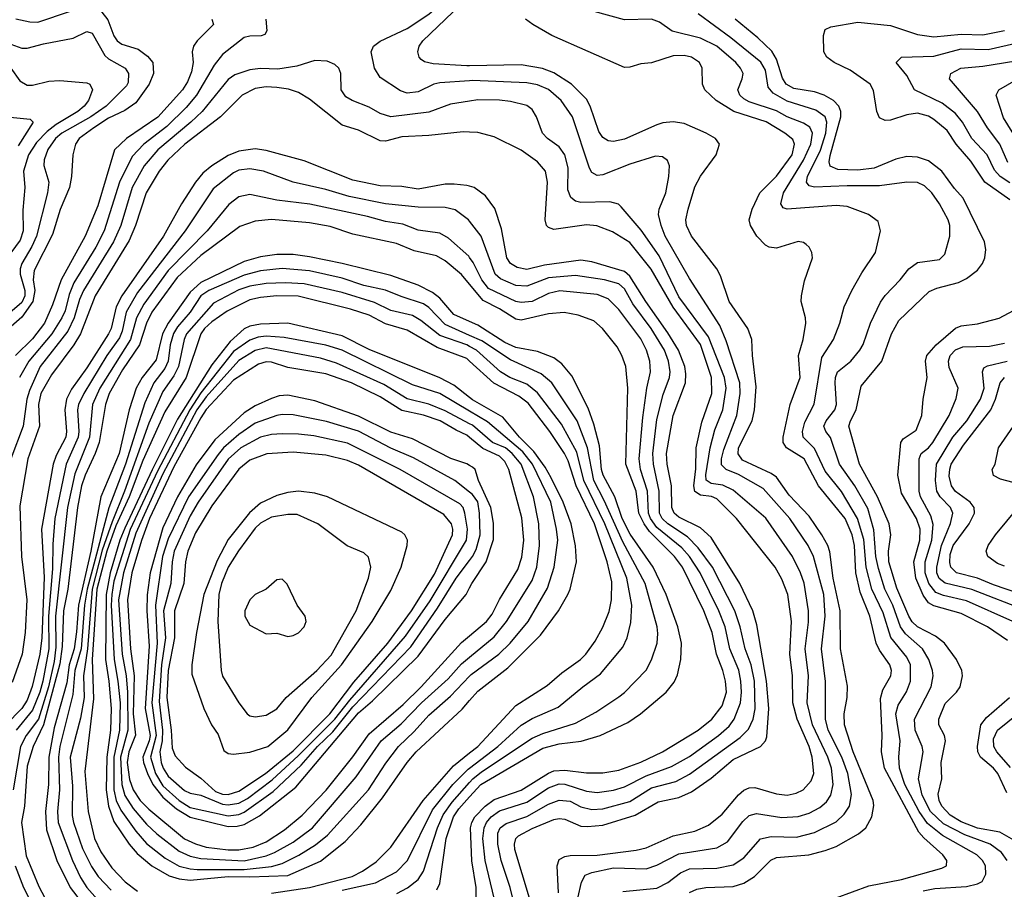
# Model space of a CAD drawing. Header units: inches. Extents: x 884549 to 1028252, y 526810 to 653624.
# Tile 865 of 1056: x 988343 to 991969, y 626363 to 629568. Entities that reach past the tile are written whole.
import ezdxf

# ---------------------------------------------------------------- set-up
doc = ezdxf.new("R2010")
doc.units = ezdxf.units.IN
doc.header["$MEASUREMENT"] = 0
doc.layers.add('A9682', color=7, linetype='Continuous')
doc.layers.add('A9692', color=7, linetype='Continuous')

msp = doc.modelspace()

# ---------------------------------------------------------------- linework, layer by layer
at = {"layer": 'A9682', "color": 5}
for points, elevation in [([(990000, 629342.8), (989890, 629335.7), (989868.2, 629330), (989810, 629302.6), (989770, 629297.3), (989745.6, 629305.6), (989670, 629355.3), (989649.5, 629389.5), (989637.7, 629450), (989645.5, 629470), (989670.8, 629489.2), (989770, 629535.3), (989850, 629589), (989919.5, 629650), (989948.8, 629690), (989952.2, 629710), (989947.6, 629730), (989889.6, 629809.6), (989854.5, 629890), (989846, 629970), (989836.4, 630000)], 3040), ([(990000, 629398), (989990, 629397.8), (989866, 629406), (989833.1, 629413.1), (989821.7, 629421.7), (989814, 629430), (989809.1, 629450), (989814.5, 629470), (989827.2, 629490), (989993.1, 629650), (990000, 629659.1)], 3020), ([(988610, 629642.6), (988667.8, 629567.8), (988689.3, 629509.3), (988702, 629490), (988718.5, 629478.5), (988779, 629459), (988813.3, 629433.2), (988832.7, 629410), (988835.6, 629370), (988819.6, 629330), (988770, 629261.6), (988730, 629233.1), (988670, 629204.7), (988615.2, 629170), (988562, 629130), (988547.9, 629110), (988538.5, 629070), (988533.7, 628990), (988526.3, 628950), (988491.8, 628868.2), (988463.8, 628776.2), (988396.2, 628643.8), (988392.8, 628610), (988398.8, 628570), (988391, 628530), (988350, 628472.1), (988270, 628402)], 2980), ([(988328.5, 629571.5), (988380, 629560), (988410, 629559), (988530, 629600.1)], 2980), ([(989050.2, 629570), (989056.5, 629550), (988995.8, 629490), (988983.3, 629470), (988978.5, 629450), (988981.1, 629410), (988975.7, 629375.7), (988960.8, 629339.2), (988942.3, 629310), (988851.5, 629208.5), (988735.9, 629130), (988691.5, 629088.5), (988630, 628881.6), (988583.9, 628770), (988495.1, 628610), (988463.2, 628516.8), (988434.1, 628450), (988390, 628391.6), (988327.4, 628330)], 3020), ([(989249.4, 629570), (989252.8, 629527.2), (989245.8, 629514.2), (989231.7, 629508.3), (989190, 629507.1), (989170, 629502), (989090, 629439.3), (989059, 629401), (988993.3, 629290), (988955.6, 629244.4), (988885, 629175), (988799.7, 629110), (988756.5, 629063.5), (988710.8, 628970), (988653.7, 628790), (988622.6, 628730), (988541.5, 628598.5), (988524.4, 628555.6), (988510, 628495.2), (988497.9, 628470), (988461, 628410), (988376, 628310), (988342.5, 628250)], 3040), ([(988310, 629477.5), (988350, 629462.8), (988370, 629463), (988430, 629479.4), (988540, 629500), (988590, 629524.2), (988610, 629518.4), (988656.6, 629436.6), (988670, 629424), (988731.7, 629390), (988743.9, 629370), (988742.8, 629337.2), (988735.7, 629324.3), (988661.2, 629250), (988604.2, 629210), (988497.9, 629150), (988474.6, 629130), (988446.4, 629090), (988432.2, 629052.2), (988431.3, 629031.3), (988449.5, 628970), (988444.9, 628930), (988404, 628770), (988387.5, 628732.5), (988350.1, 628670.1), (988344.7, 628650), (988343.8, 628630), (988361.3, 628570), (988361.6, 628550), (988350, 628526), (988270, 628456.9)], 2960), ([(990000, 629267.8), (989930, 629257.1), (989850, 629226.9), (989710, 629210.4), (989670, 629222), (989630, 629245.4), (989567.1, 629270), (989543.8, 629283.8), (989527.2, 629310), (989525.8, 629370), (989518.4, 629390), (989502.8, 629402.8), (989475.2, 629415.2), (989430, 629417.3), (989362.9, 629397), (989294, 629386), (989230, 629388.9), (989190, 629383.3), (989134.9, 629365.1), (989110, 629347.2), (989015.2, 629230), (988973.5, 629190), (988851.3, 629088.7), (988800.7, 629030), (988756.4, 628950), (988714.9, 628810), (988688.2, 628750), (988578, 628570), (988563.2, 628536.8), (988543.1, 628470), (988519.4, 628420.6), (988418.6, 628290), (988378.2, 628201.8), (988369.2, 628169.2), (988355, 628070), (988310.4, 627950)], 3060), ([(988310, 629390.1), (988343.1, 629343.1), (988370, 629327.3), (988390, 629327.3), (988450, 629342.1), (988490, 629344.5), (988590, 629335), (988601.6, 629330), (988611.3, 629310), (988595.6, 629270), (988579.7, 629250), (988556.7, 629230), (988477.6, 629182.4), (988443.4, 629156.6), (988404.9, 629115.1), (988375.4, 629070), (988356.8, 629010), (988361.1, 628950), (988354.4, 628865.6), (988355.9, 628790), (988344, 628756), (988310.6, 628709.4)], 2940), ([(990000, 629154.1), (989975.5, 629155.5), (989850, 629141.5), (989750, 629135.9), (989690, 629120.9), (989670, 629121.2), (989590, 629160.9), (989530, 629179.6), (989410, 629275.2), (989370, 629299.3), (989332.5, 629312.5), (989290, 629318.7), (989250, 629320.5), (989210, 629314.4), (989162.5, 629290), (989082.4, 629210), (988950.5, 629110), (988888.1, 629050), (988856, 629010), (988808.1, 628930), (988769.8, 628810), (988745.3, 628754.7), (988620.1, 628550), (988566.1, 628410), (988541.8, 628370), (988460.4, 628259.7), (988421.1, 628190), (988412, 628150), (988416, 628070), (988372.6, 627950), (988343.6, 627776.4), (988349.9, 627589.9), (988369.3, 627430), (988363.1, 627310), (988352.2, 627230), (988314.5, 627125.5)], 3080), ([(988270, 629212.4), (988381.5, 629201.5), (988391.8, 629190), (988337.3, 629102.7)], 2920), ([(990000, 628954.6), (989990, 628957.5), (989942.4, 628962.4), (989910, 628961.6), (989810, 628943.5), (989750, 628953.2), (989670, 628955.7), (989570, 628976.8), (989390, 629048.4), (989250, 629086.7), (989210, 629091.9), (989150, 629083.3), (989110, 629067.1), (989050.5, 629029.5), (989017.8, 629002.2), (988990.1, 628970), (988938.2, 628890), (988871.9, 628770), (988718.6, 628550), (988698.4, 628510), (988679.9, 628430), (988670.3, 628410), (988590, 628284.7), (988533.7, 628206.3), (988515.5, 628170), (988508.7, 628130), (988515.3, 628050), (988512.2, 628030), (988477.5, 627962.5), (988466.4, 627930), (988422.7, 627690), (988432.3, 627512.3), (988423.8, 627290), (988416.9, 627230), (988388.8, 627111.2), (988370, 627059.7), (988350.3, 627029.7), (988291.4, 626970)], 3120), ([(990000, 628825.1), (989996.3, 628830), (989946.9, 628866.9), (989910, 628876.6), (989810, 628877.1), (989690, 628889), (989556.4, 628916.4), (989470, 628942.1), (989350, 628969.1), (989241.1, 629010), (989190, 629019.1), (989150, 629013), (989130, 629003.2), (989055.7, 628944.3), (988951.6, 628790), (988776.9, 628563.1), (988735, 628490), (988720.2, 628419.8), (988710, 628395.4), (988663.7, 628330), (988579, 628190), (988559.6, 628150), (988555.7, 628130), (988560.8, 628050), (988558.1, 628030), (988513.5, 627930), (988472.6, 627730), (988465, 627635), (988463.8, 627543.8), (988449.2, 627370), (988449.5, 627250), (988428.1, 627130), (988417, 627090), (988390, 627023.9), (988330.2, 626949.8)], 3140), ([(990000, 628691.8), (989996.5, 628696.5), (989922.4, 628762.4), (989890, 628781.9), (989810, 628792.9), (989754.3, 628814.3), (989690, 628824.8), (989623.3, 628843.3), (989411.7, 628888.3), (989290, 628902.6), (989190, 628923.6), (989150, 628915), (989113.3, 628886.7), (989032.8, 628790), (988890, 628643.3), (988800, 628520), (988773.5, 628470), (988750.7, 628389.3), (988637.5, 628210), (988610.3, 628150), (988599.7, 628030), (988546.1, 627893.9), (988518.2, 627770), (988474.8, 627370), (988475.3, 627255.3), (988470, 627202.4), (988449.1, 627110), (988411.9, 626990), (988366.5, 626930), (988346.1, 626890), (988318.7, 626730)], 3160), ([(990000, 628593.2), (989970, 628629.5), (989910, 628679.1), (989878.2, 628698.2), (989796, 628716), (989730, 628743.6), (989570, 628777.8), (989486, 628806), (989410, 628819), (989270, 628831.3), (989210, 628825.4), (989153.9, 628806.1), (989010, 628699.1), (988922.2, 628617.8), (988829.6, 628490.4), (988809.4, 628450), (988784.2, 628370), (988721.9, 628278.1), (988671.6, 628190), (988658.7, 628150), (988635.1, 628010), (988621.2, 627970), (988583.4, 627890), (988570.6, 627850), (988556.1, 627770), (988520.4, 627470), (988504.6, 627390), (988498.6, 627258.6), (988490, 627194.6), (988430.1, 626969.9), (988392.6, 626890), (988370, 626816.8), (988359.9, 626670), (988349, 626610), (988367, 626487), (988413, 626373), (988447.9, 626307.9)], 3180), ([(990000, 628455.7), (989941.7, 628481.7), (989890, 628541.5), (989862.9, 628562.9), (989810, 628589.3), (989710, 628625.6), (989530.2, 628670.2), (989410, 628694.8), (989350, 628702.5), (989290, 628703.1), (989230, 628694.7), (989170, 628676.7), (989010, 628600.1), (988970, 628564.5), (988889.2, 628450), (988869, 628410), (988845.6, 628314.4), (988794.3, 628250), (988771.7, 628210), (988746.3, 628130), (988709, 627970), (988641.7, 627810), (988604.8, 627610), (988559.3, 627410), (988552.4, 627312.4), (988542.9, 627250), (988525.3, 627190), (988516.4, 627123.6), (988470, 626958), (988450.4, 626850), (988448.6, 626750), (988437.1, 626650), (988442, 626582), (988479.9, 626470), (988528.4, 626370), (988581.5, 626301.5)], 3220), ([(990000, 628404.5), (989910, 628445.2), (989850, 628507.9), (989830, 628521), (989747.7, 628547.7), (989690, 628571.8), (989610, 628588.9), (989530, 628616), (989410, 628642.9), (989310, 628651), (989230, 628642.4), (989170, 628626.3), (989038.8, 628570), (989009.8, 628550), (988970.3, 628490), (988924.2, 628435.8), (988908.8, 628411.2), (988896.3, 628370), (988889.4, 628310), (988876.8, 628283.2), (988836.2, 628230), (988803.7, 628156.3), (988732.6, 627930), (988670.6, 627769.4), (988591.1, 627470), (988581.1, 627410), (988568.7, 627250), (988545.6, 627170), (988538.6, 627081.4), (988490, 626889.8), (988485.2, 626850), (988489.8, 626730), (988481.4, 626650), (988484.3, 626610), (988536.9, 626470), (988566.4, 626406.4), (988589.7, 626369.7), (988650, 626302.8)], 3240), ([(990000, 628363.9), (989990, 628369.3), (989890, 628404.8), (989819.9, 628459.9), (989790, 628477.4), (989710, 628496.9), (989650, 628526.2), (989530, 628562.4), (989390, 628595.2), (989321.1, 628598.9), (989250, 628595.6), (989190, 628586.5), (989150, 628572.8), (989057.1, 628522.9), (988957.5, 628410), (988949, 628390), (988927.3, 628290), (988910, 628255.2), (988870, 628197.5), (988818.3, 628081.7), (988728.5, 627830), (988682.8, 627717.2), (988646.9, 627613.1), (988609.4, 627470), (988592.5, 627250), (988578.2, 627150), (988579.9, 627070), (988566.5, 626993.5), (988528.6, 626850), (988537.1, 626742.9), (988535.7, 626635.7), (988541.3, 626610), (988574.1, 626514.1), (988606.8, 626446.8), (988631.7, 626410), (988679.9, 626359.9)], 3260), ([(990000, 628309.9), (989990, 628319.1), (989880.4, 628360.4), (989770, 628423.5), (989690, 628447.6), (989630, 628479.1), (989561.1, 628501.1), (989368.9, 628548.9), (989289.4, 628550.6), (989230, 628544.7), (989190, 628535.4), (989106.5, 628493.5), (989050, 628454.9), (989022.8, 628430), (989010.3, 628410), (988955.6, 628250), (988876.7, 628123.3), (988796.7, 627943.3), (988746.1, 627810), (988696.9, 627703.1), (988663.3, 627610), (988627.3, 627470), (988609.7, 627209.7), (988614.3, 627065.7), (988582.4, 626797.6), (988595.3, 626650), (988618.1, 626550), (988641.5, 626501.5), (988681.9, 626441.9), (988731.2, 626391.2), (988776.7, 626356.7)], 3280), ([(990000, 628175.4), (989941.7, 628221.7), (989890, 628248.8), (989630, 628352.8), (989530, 628403.2), (989330, 628450.2), (989230, 628446.2), (989190, 628438.1), (989170, 628428.8), (989117.6, 628382.4), (989050, 628296.4), (988923.5, 628096.5), (988830, 627909.3), (988730, 627694.4), (988711.6, 627650), (988676.5, 627530), (988661, 627450), (988658.7, 627210), (988671, 627130), (988679.4, 627030), (988677.1, 626950), (988663.2, 626850), (988661.6, 626730), (988669.9, 626669.9), (988690, 626613), (988745.4, 626530), (988775.8, 626495.8), (988829.9, 626449.9), (988893.5, 626413.5), (988930, 626401.3), (988970, 626396.4), (989110, 626410), (989190, 626409.6), (989330, 626414.1), (989450, 626466.9), (989541, 626539), (989598.7, 626601.3), (989679.3, 626700.7), (989769.9, 626830), (989803.4, 626870), (989972.3, 627027.7), (990000, 627059.5)], 3320), ([(990000, 628125.1), (989890.5, 628190.5), (989790, 628222.3), (989530, 628350.5), (989470, 628368.4), (989316.3, 628396.3), (989250, 628401.7), (989221.6, 628398.4), (989190, 628386.9), (989130, 628344.7), (989010, 628192.5), (988969.4, 628130), (988850, 627904.2), (988750, 627689.9), (988690, 627499.2), (988681.5, 627450), (988680, 627410), (988690.2, 627210.2), (988704.6, 627130), (988712.6, 627050), (988709.9, 626950), (988689.8, 626850), (988690, 626730), (988698.5, 626690), (988715.4, 626655.4), (988770, 626577), (988810, 626532.2), (988878.3, 626478.3), (988930, 626449.1), (988970, 626438.3), (988996.4, 626436.4), (989170, 626436.4), (989270, 626446.9), (989310, 626458.4), (989371.3, 626488.7), (989432.4, 626527.6), (989476.9, 626563.1), (989627, 626730), (989691.3, 626828.7), (989738, 626890), (989795.4, 626944.5), (989850, 627005.1), (989930, 627075.2), (990000, 627149.1)], 3340), ([(990000, 628078.7), (989910, 628126.9), (989850, 628151.2), (989770, 628171.4), (989683.7, 628223.7), (989510, 628302.6), (989450, 628320.5), (989250, 628358.8), (989210, 628349.2), (989150, 628312.3), (989030, 628177.9), (988995.5, 628130), (988870, 627894.9), (988770, 627675.7), (988725.1, 627530), (988706.3, 627430), (988720.4, 627230), (988734.8, 627150), (988739.4, 627090), (988740.5, 626950), (988714.5, 626850), (988719, 626750), (988729.4, 626709.4), (988760.5, 626660.5), (988810, 626602.8), (988847.7, 626567.7), (988930, 626503.9), (988970, 626485.1), (989010, 626476.3), (989170, 626468.4), (989250, 626486.4), (989281.3, 626498.7), (989350, 626537.2), (989420.6, 626590), (989581.8, 626778.2), (989674.4, 626910), (989747.3, 626972.7), (989822.1, 627050), (989920.6, 627139.4), (989970, 627193.7), (990000, 627218.6)], 3360), ([(990000, 628028.6), (989990, 628036.9), (989950, 628054.9), (989891.3, 628090), (989830, 628110.2), (989750, 628127.5), (989670, 628178.4), (989565, 628230), (989470, 628262.7), (989330, 628286.7), (989270, 628306.6), (989250, 628307.4), (989221.8, 628298.2), (989130, 628239.3), (989030, 628132), (989010, 628101.2), (988910, 627919.8), (988821.3, 627730), (988790.7, 627649.3), (988756.1, 627530), (988739.2, 627430), (988751.4, 627250), (988763.7, 627150), (988760.6, 627010), (988769, 626931), (988745, 626870), (988739.1, 626830), (988747.4, 626767.4), (988760.5, 626730), (988787, 626690), (988818.2, 626658.2), (988950, 626549.5), (988990, 626530.6), (989030, 626518.7), (989110, 626508.8), (989150, 626508.7), (989202, 626518), (989250, 626538.1), (989317.8, 626582.2), (989383.4, 626636.6), (989471.2, 626728.8), (989569.1, 626850.9), (989630, 626935.7), (989755.3, 627044.7), (989821.1, 627110), (989970, 627272.4), (990000, 627297.7)], 3380), ([(990000, 627925.4), (989990, 627931.2), (989930.4, 627950.4), (989790, 628023.2), (989710, 628048.3), (989590, 628107.4), (989430, 628163.8), (989330, 628184.9), (989298.2, 628181.8), (989270, 628172.5), (989210, 628145.1), (989170, 628118.7), (989060.8, 628019.2), (988992.1, 627927.8), (988923.9, 627810), (988870, 627695.1), (988822.9, 627530), (988812.1, 627447.9), (988810.5, 627390), (988819.5, 627259.5), (988805, 627030), (988823.4, 626930), (988819.9, 626910), (988796.7, 626850), (988798.1, 626830), (988813.3, 626790), (988833.5, 626750), (988870, 626702.8), (988920.4, 626660.4), (988970, 626628.6), (989110, 626595.3), (989143.9, 626596.1), (989170, 626602.2), (989226, 626634), (989359.9, 626740.1), (989590, 627014), (989642, 627058), (989810, 627222.7), (989910, 627358.1), (989987.6, 627450), (990000, 627474.3)], 3420), ([(990000, 627826.6), (989945.5, 627870), (989793.1, 627953.1), (989710, 627989.6), (989590, 628051.9), (989472.1, 628087.9), (989350, 628111.3), (989310, 628112.7), (989290, 628108.9), (989210, 628081), (989150, 628039.1), (989093.5, 627990), (989073.9, 627966.1), (988964.7, 627810), (988890, 627654.8), (988869.1, 627590), (988842.8, 627410), (988848.9, 627270), (988828.9, 627050), (988845.9, 626930), (988825, 626850), (988843, 626790), (988870, 626744.8), (988930.6, 626690), (988970, 626665.1), (989110, 626633.8), (989150, 626639.5), (989170, 626647.8), (989276.6, 626723.4), (989379.7, 626820.3), (989440, 626890), (989496.1, 626943.9), (989570, 627036), (989783.2, 627256.8), (989881, 627399), (989950, 627510.1), (990000, 627575.3)], 3440), ([(989270, 626349.6), (989410, 626370.3), (989566.8, 626410), (989605.5, 626430), (989655.2, 626464.8), (989710, 626518.7), (989829, 626690), (989941.1, 626818.9), (990000, 626865.7)], 3280), ([(989530, 626360.5), (989653.1, 626386.9), (989730, 626428.1), (989771, 626469), (989863.5, 626656.5), (989938, 626750), (989994.5, 626805.5), (990000, 626809.8)], 3260), ([(989731.8, 626348.1), (989771.4, 626368.6), (989810, 626399.5), (989830.2, 626429.8), (989881.4, 626590), (989902.9, 626637.1), (989935.6, 626684.4), (990000, 626756.4)], 3240), ([(989879, 626361), (989890, 626384.7), (989913, 626550), (989940.1, 626630), (989959.6, 626660.4), (990000, 626704.6)], 3220), ([(988325.9, 626450), (988356.1, 626370), (988397.7, 626290)], 3160)]:
    msp.add_lwpolyline(points, dxfattribs=dict(at, elevation=elevation))
for points, elevation in [([(989310, 628041.6), (989270, 628039.2), (989230, 628029.3), (989157.7, 627990), (989110, 627948.1), (988999.8, 627790), (988970, 627739.7), (988912, 627610), (988904, 627570), (988899.4, 627490), (988872.2, 627390), (988880, 627290), (988865.2, 627190), (988855.8, 627055.8), (988868.4, 626950), (988867.2, 626910), (988859, 626870), (988863.7, 626830), (988871, 626810), (988890, 626780.7), (988950, 626727.2), (988970, 626717.9), (989010, 626710.4), (989090, 626677), (989110, 626674.1), (989150, 626680.5), (989181.8, 626698.2), (989272.8, 626767.2), (989370, 626856.4), (989503.9, 626990), (989559.2, 627060.9), (989763.3, 627296.6), (989854.2, 627425.9), (989988, 627650), (989992.4, 627690), (989982.3, 627750), (989976.1, 627770), (989963.8, 627783.8), (989743.9, 627910), (989550, 628008), (989426, 628034), (989370, 628040.8)], 3460), ([(989350, 627973.8), (989252.4, 627967.6), (989190, 627945.4), (989150, 627912.1), (989050, 627776.6), (988990, 627676.4), (988962.4, 627610), (988953.7, 627570), (988947.3, 627490), (988912.9, 627390), (988913.2, 627290), (988890, 627170), (988884.3, 627070), (988901.1, 626950), (988903.9, 626883.9), (988915.3, 626855.3), (988953.6, 626813.6), (989010, 626773.3), (989064, 626724), (989090, 626714.1), (989110, 626712.6), (989150, 626724.6), (989247.8, 626790), (989350, 626874.1), (989484.7, 627010), (989573.4, 627126.6), (989698.9, 627270), (989785.9, 627390), (989870, 627524.3), (989936.7, 627670), (989938.3, 627690), (989932.7, 627710), (989904.5, 627744.5), (989590, 627926.1), (989550, 627943.4), (989470, 627963.7)], 3480), ([(989370, 627830.7), (989330, 627825.8), (989290, 627814.6), (989230, 627786), (989188.8, 627751.2), (989110, 627652.9), (989070, 627575.2), (989021.1, 627450), (988994.4, 627310), (988976.3, 627190), (988976.1, 627156.1), (989021.2, 627030), (989049.6, 626970), (989073.6, 626933.6), (989094.3, 626874.3), (989110, 626864.2), (989130, 626861), (989190, 626868.8), (989256.9, 626890), (989330, 626951.5), (989418.9, 627070), (989527.6, 627190), (989640.3, 627350), (989710, 627464.8), (989747.8, 627550), (989770.4, 627630), (989771.4, 627650), (989761.7, 627670), (989750, 627679.6), (989476.1, 627810), (989430, 627823.1)], 3520), ([(989330, 627745), (989270, 627734.9), (989230, 627713.1), (989210, 627693.6), (989149.1, 627610.9), (989110.8, 627550), (989085.7, 627490), (989076.4, 627450), (989072.3, 627350), (989085, 627170), (989090, 627148.4), (989150.2, 627050), (989180.4, 627010), (989190, 627002.6), (989210, 626998.3), (989250, 627004.5), (989290, 627028.6), (989324.5, 627070), (989436.6, 627170), (989490, 627226.3), (989581.7, 627390), (989627.5, 627510), (989636, 627550), (989627.5, 627587.5), (989610, 627603.5), (989549.4, 627629.4), (989441.3, 627710), (989365, 627745)], 3540), ([(989310, 627506), (989290, 627503.7), (989250.3, 627469.7), (989210, 627449.6), (989190, 627429.6), (989171.4, 627390), (989171.4, 627370), (989190, 627336.5), (989250, 627304.4), (989290, 627307.3), (989330, 627295.5), (989350, 627298.7), (989370, 627308.9), (989391, 627330), (989398, 627350), (989394, 627370), (989365.2, 627410), (989327.7, 627487.7)], 3560)]:
    msp.add_lwpolyline(points, close=True, dxfattribs=dict(at, elevation=elevation))
at = {"layer": 'A9692', "color": 5}
for points, elevation in [([(991670, 626357), (991713.9, 626366.1), (991830, 626374), (991870, 626383.1), (991887.7, 626392.3), (991901.3, 626418.7), (991900.2, 626450), (991888.7, 626470), (991867.5, 626490), (991741.7, 626561.7), (991686.3, 626606.3), (991655.4, 626650), (991603.2, 626750), (991583.7, 626810), (991581.2, 626850), (991585.5, 626910), (991570.3, 627010), (991578.4, 627041.6), (991609, 627091), (991624, 627130), (991623.9, 627190), (991610, 627218.2), (991551, 627291), (991522.6, 627382.6), (991481, 627470), (991460.8, 627550), (991452.2, 627652.2), (991428.8, 627730), (991369, 627829), (991310, 627903.9), (991270, 627988.3), (991228.6, 628030), (991226.4, 628050), (991235, 628085), (991268.8, 628151.2), (991297.1, 628322.9), (991340.4, 628390), (991364, 628450), (991379.9, 628510), (991407.9, 628570), (991444.3, 628635.7), (991494.3, 628710), (991513.1, 628790), (991504.8, 628824.8), (991469.6, 628850), (991390, 628879.6), (991350, 628882.9), (991170, 628869.9), (991155.3, 628875.3), (991145.8, 628890), (991156, 628930), (991230.2, 629050), (991256.6, 629110), (991262.4, 629150), (991252.4, 629172.4), (991230, 629187.4), (991170, 629210.6), (991130, 629231.7), (991030, 629265.2), (991010, 629277.1), (990995.5, 629290), (990988, 629310), (991004.1, 629350), (991006.9, 629370), (990997.6, 629390), (990980.6, 629410), (990910, 629470.3), (990850, 629499.6), (990746.3, 629526.3), (990698.7, 629558.7), (990670, 629569.8), (990570, 629567.4), (990458.3, 629598.3)], 2960), ([(991980.4, 626470), (991958.7, 626498.7), (991917.5, 626530), (991823.6, 626563.6), (991745, 626605), (991697.7, 626650), (991666.9, 626710), (991653.4, 626770), (991669.9, 626870.1), (991667.1, 626890), (991640.9, 626950), (991638, 626990), (991699.9, 627110), (991707.7, 627150), (991705, 627170), (991691.2, 627210), (991667.9, 627250), (991604.9, 627304.9), (991587.4, 627330), (991558.2, 627410), (991529.5, 627470), (991505.4, 627545.4), (991496.6, 627590), (991488.1, 627688.1), (991466.9, 627766.9), (991418.3, 627850), (991361.7, 627930), (991328.7, 628028.7), (991311.4, 628050), (991304.9, 628070), (991312.8, 628090), (991344.5, 628130), (991351.5, 628150), (991346.5, 628230), (991347.4, 628250), (991354.6, 628270), (991404.1, 628310), (991436.7, 628350), (991450, 628371.5), (991476.4, 628450), (991513, 628527), (991530, 628552), (991586.2, 628610), (991618, 628650), (991650, 628673.4), (991730, 628684.8), (991750, 628704), (991768.2, 628770), (991768.2, 628810), (991762.7, 628830), (991730.4, 628890), (991702, 628930), (991675.4, 628955.4), (991650, 628968.1), (991610, 628969.9), (991510, 628955.6), (991390, 628956.4), (991270.7, 628950.7), (991250, 628955.6), (991240.6, 628970), (991243.9, 628990), (991292.5, 629087.5), (991312.2, 629150), (991315.5, 629190), (991309, 629210), (991274.7, 629234.7), (991170, 629268.4), (991117.6, 629297.6), (991099.6, 629319.6), (991090, 629382.4), (991072, 629412), (990961.8, 629501.8), (990841.2, 629590)], 2940), ([(991350, 626331.7), (991470, 626376.2), (991590, 626399.5), (991738.6, 626441.4), (991756, 626450), (991758, 626470), (991743.4, 626490), (991672.4, 626552.4), (991654.3, 626574.3), (991528.3, 626810), (991517.2, 626870), (991519.4, 626930), (991513.5, 627066.5), (991521.7, 627098.2), (991551.1, 627150), (991553.6, 627170), (991547.9, 627190), (991510, 627244.2), (991497.9, 627270), (991473.7, 627370), (991438.7, 627458.7), (991421.8, 627530), (991417.7, 627630), (991408.9, 627670), (991383.7, 627730), (991284.8, 627850), (991232.4, 627950), (991167.6, 627990), (991154.8, 628010), (991154.7, 628030), (991181.1, 628150), (991217.9, 628250), (991211.1, 628330), (991228.2, 628390), (991238, 628450), (991237.1, 628470), (991221.5, 628530), (991221.9, 628550), (991233.9, 628606.1), (991263.1, 628690), (991260.4, 628710), (991251.1, 628730), (991239.8, 628739.8), (991230, 628746.9), (991210, 628750.9), (991130, 628726.3), (991103, 628730), (991090, 628736.8), (991057.5, 628770), (991034.5, 628810), (991029.8, 628830), (991040.6, 628870), (991068.5, 628930), (991130, 628992.1), (991187.6, 629070), (991196.7, 629110), (991190, 629127.1), (991160.7, 629150), (991091.6, 629191.6), (990973, 629230), (990908.2, 629270), (990866.7, 629310), (990857.8, 629330), (990856.2, 629390), (990847, 629410), (990816.9, 629430), (990790, 629435.8), (990750, 629434.7), (990670, 629409.2), (990630, 629405.7), (990590, 629393), (990570, 629392.1), (990302.2, 629510), (990232.4, 629550), (990206, 629570)], 2980), ([(992030, 626529), (991953.4, 626573.4), (991870, 626588.3), (991810, 626612), (991770, 626636.1), (991738.9, 626670), (991729.6, 626690), (991725.8, 626714.2), (991739.3, 626770), (991736.9, 626830), (991752.7, 626910), (991749.4, 626930), (991728.7, 626970), (991728.4, 626990), (991751.4, 627048.6), (991793.6, 627090), (991806.5, 627110), (991814.9, 627150), (991812.3, 627170), (991793.5, 627210), (991748.8, 627270), (991716.2, 627296.2), (991650, 627330.5), (991629.3, 627349.3), (991617.6, 627370), (991573.1, 627473.1), (991544.4, 627570), (991543.3, 627610), (991551.3, 627670), (991545, 627710), (991502.5, 627810), (991435.3, 627930), (991396.6, 628070), (991402.3, 628090), (991424.1, 628130), (991441.9, 628218.1), (991517.9, 628310), (991554.1, 628410), (991580.7, 628459.3), (991693.1, 628566.9), (991720.7, 628579.3), (991800.5, 628599.5), (991830, 628614.7), (991870, 628645.5), (991889.2, 628670), (991897.8, 628690), (991901.1, 628721.1), (991895.9, 628750), (991818.1, 628910), (991785.5, 628945.5), (991739.1, 629010), (991690, 629048.1), (991650, 629061.5), (991610, 629063.7), (991570, 629053.8), (991490, 629021), (991430, 629013.2), (991356.6, 629016.6), (991327.8, 629027.8), (991324.1, 629044.1), (991327.5, 629067.5), (991367.5, 629210), (991367.3, 629230), (991359.7, 629250), (991340.4, 629270), (991306.2, 629290), (991270, 629302.3), (991194.4, 629314.4), (991166.4, 629330), (991152.2, 629352.2), (991130, 629422.3), (991112.7, 629452.7), (991061.7, 629501.7), (990978.1, 629570)], 2920), ([(991990, 628904.7), (991897.2, 628970), (991846.5, 629046.5), (991791.9, 629110), (991759.4, 629159.4), (991710, 629200.3), (991690, 629212.2), (991650, 629223.5), (991610, 629217.7), (991550, 629197.4), (991530, 629196.1), (991510, 629206.6), (991499.9, 629230), (991487.4, 629307.4), (991475, 629330), (991401.9, 629381.9), (991342.5, 629410), (991315.7, 629430), (991305, 629450), (991303.7, 629510), (991310, 629531.8), (991330, 629541.6), (991430, 629558.6), (991550, 629546.2), (991650, 629513.4), (991710, 629504.8), (991810, 629514.3), (991890, 629511.8), (991970, 629528.2)], 2880), ([(991990, 628967.4), (991953.6, 628990), (991933.3, 629013.3), (991905.9, 629070), (991849.1, 629130), (991815.3, 629190), (991790, 629222), (991740.6, 629260.6), (991638.6, 629310), (991610, 629362), (991571.3, 629410), (991590, 629430.2), (991710, 629434.3), (991810, 629460.7), (991910, 629458.5), (992065.8, 629494.2)], 2860), ([(990810, 626351.2), (990836.8, 626363.2), (990870, 626370.1), (990970, 626373.2), (991010, 626386.1), (991049.7, 626410.3), (991109.7, 626470.3), (991130, 626480.7), (991249.3, 626490.7), (991310, 626505.9), (991350, 626521.6), (991431.8, 626568.2), (991459.5, 626590), (991481.7, 626630), (991488.5, 626671.5), (991486.5, 626690), (991412, 626870), (991380.1, 626970), (991379.2, 627010), (991391, 627070), (991391.5, 627111.5), (991365.6, 627250), (991364.3, 627390), (991338.9, 627510), (991327.1, 627607.1), (991319.6, 627630), (991297.7, 627670), (991250, 627738.7), (991176.4, 627816.4), (991130, 627881.9), (991110, 627896.2), (991005.2, 627945.2), (990988.5, 627968.5), (990990.7, 627990), (991040.9, 628090), (991049.3, 628130), (991054.8, 628214.8), (991041.5, 628330), (991039.2, 628390), (991024.3, 628430), (990955.5, 628530), (990923.8, 628623.8), (990910.8, 628650), (990817.7, 628770), (990799, 628810), (990796.7, 628830), (990804.4, 628870), (990830, 628952.6), (990850, 628991.8), (990908.1, 629070), (990919.8, 629110), (990905.6, 629130), (990871.7, 629150), (990790, 629185.7), (990750, 629191.6), (990711.7, 629188.3), (990690, 629181.3), (990570, 629127.4), (990530, 629119), (990510, 629121.9), (990490, 629134.3), (990475.6, 629155.6), (990444.1, 629250), (990430, 629275.8), (990375.3, 629330), (990310, 629372.9), (990267.8, 629387.8), (990190, 629402.1), (990000, 629398)], 3020), ([(991982, 629042), (991953.1, 629110), (991906.9, 629170), (991870.9, 629230), (991767.8, 629350), (991771.9, 629370), (991809.7, 629390), (991890, 629396.8), (992050, 629422.2)], 2840), ([(990564.7, 626355.3), (990690, 626368), (990730, 626388.8), (990776.3, 626423.7), (990810, 626438.1), (990910, 626440.8), (990970, 626453), (991010, 626479.3), (991070.7, 626549.3), (991110, 626558.2), (991204, 626556), (991270, 626572), (991350, 626612.5), (991379.9, 626640.1), (991399.5, 626670), (991406.9, 626713.1), (991393.3, 626790), (991370.7, 626850.7), (991320.5, 626950), (991311.2, 626990), (991310.7, 627129.3), (991296.3, 627250), (991309.9, 627370), (991304.2, 627450), (991267, 627590), (991247.1, 627630), (991179.3, 627730), (991080.5, 627840.5), (990990, 627892.5), (990944.5, 627910), (990927.9, 627927.9), (990927.2, 627950), (990936.1, 627983.9), (990984.4, 628110), (990996.8, 628190), (990994.9, 628230), (990944.9, 628384.9), (990921.7, 628441.7), (990810, 628614.8), (990720.7, 628770), (990705.3, 628810), (990695.9, 628850), (990698.5, 628870), (990722.1, 628930), (990734.1, 628990), (990736.4, 629030), (990728.7, 629048.7), (990710, 629062.6), (990684.6, 629064.6), (990590, 629036), (990490, 628996.9), (990470, 628994.5), (990450, 629005.1), (990441.2, 629021.2), (990378.2, 629210), (990337.1, 629270), (990290, 629311.4), (990250, 629328.5), (990210, 629335.4), (990010, 629343.5), (990000, 629342.8)], 3040), ([(992030, 629103.2), (991966.8, 629206.8), (991939.6, 629290), (991948.7, 629310), (992012.9, 629347.1)], 2820), ([(990397.9, 626330), (990412.1, 626390), (990425, 626415), (990450, 626424.8), (990530, 626442.8), (990650, 626438.5), (990690, 626451.8), (990770, 626494.5), (990910, 626516.1), (990950, 626538.1), (991006.5, 626613.5), (991030, 626635.5), (991057, 626643), (991150, 626627.5), (991210, 626631.2), (991250, 626643.3), (991290, 626664.5), (991314.1, 626685.9), (991329.9, 626710), (991339.2, 626750), (991333.1, 626810), (991319.4, 626850), (991262.2, 626970), (991243.5, 627050), (991248.5, 627150), (991235.2, 627250), (991247.9, 627347.9), (991248.3, 627390), (991231.5, 627491.5), (991218.4, 627530), (991189.5, 627590), (991091.5, 627731.5), (990970, 627834.7), (990932.7, 627852.7), (990890, 627858.6), (990871.3, 627871.3), (990870, 627890.4), (990886.3, 627990), (990903.4, 628056.6), (990932.4, 628130), (990945.3, 628210), (990938.1, 628250), (990879.6, 628399.6), (990770, 628546.2), (990697.6, 628697.6), (990632.3, 628792.3), (990558.4, 628878.4), (990547.7, 628887.7), (990516.8, 628896.8), (990410, 628894.1), (990390, 628899.6), (990373, 628913), (990361.7, 628941.7), (990362.4, 629022.4), (990350.2, 629070.2), (990330, 629099.9), (990286.5, 629130), (990268.4, 629150), (990245.7, 629210), (990230, 629237.2), (990210, 629251.8), (990150, 629266.6), (990110, 629271.6), (990030, 629272.4), (990000, 629267.8)], 3060), ([(990327.2, 626350), (990322.7, 626450), (990330, 626472.9), (990350, 626483.7), (990370, 626487.3), (990470, 626489.5), (990612.7, 626507.3), (990650, 626515.8), (990750, 626560.3), (990830, 626577.3), (990880.2, 626599.8), (990930, 626640.3), (990990, 626711), (991010, 626728.7), (991030, 626737.6), (991050, 626739), (991130, 626714.9), (991170, 626710.1), (991202.9, 626717.1), (991228.8, 626730), (991257.6, 626762.4), (991267.1, 626790), (991261.1, 626850), (991249.9, 626890), (991206.2, 626990), (991190.2, 627050), (991189.1, 627150), (991179, 627230), (991185.2, 627350), (991171.4, 627450), (991150, 627506.3), (991124.7, 627550), (990983.2, 627730), (990910, 627802.1), (990890.9, 627810.9), (990850, 627816), (990829.3, 627829.3), (990825.2, 627850), (990832.5, 627912.5), (990833.7, 627990), (990855.7, 628084.3), (990892.1, 628190), (990890.9, 628250), (990850, 628370.7), (990750, 628509.3), (990668.6, 628648.6), (990590, 628747.4), (990526.4, 628786.4), (990467.9, 628807.9), (990430, 628812.4), (990310, 628795.4), (990290, 628802.5), (990283.2, 628810), (990278.3, 628830), (990287.3, 628970), (990279.6, 629010), (990250, 629043.9), (990190, 629086.9), (990090, 629136.3), (990030, 629152.5), (990000, 629154.1)], 3080), ([(990220.9, 626330), (990166.8, 626510), (990165.3, 626530), (990169.9, 626550), (990179.8, 626560.2), (990230, 626587.8), (990310, 626620.7), (990330, 626624.3), (990350, 626622.2), (990410, 626596), (990434.2, 626594.2), (990490, 626600.1), (990610, 626636.4), (990694.2, 626685.9), (990770, 626701.8), (990817.7, 626722.3), (990890, 626772.3), (990970, 626842.1), (991070.9, 626889.1), (991089.4, 626910), (991095, 626925), (991102.3, 627030), (991093.8, 627130), (991058.2, 627338.2), (991042.9, 627390), (990994.8, 627490), (990890, 627659.2), (990850, 627695), (990770, 627734.3), (990752.9, 627750), (990744.6, 627770), (990743.4, 627850), (990728, 627930), (990725.5, 627970), (990750, 628110), (990794.4, 628230), (990796.7, 628263.3), (990792.5, 628290), (990769.2, 628350), (990730, 628414.4), (990648.4, 628530), (990590, 628622.6), (990570, 628639.9), (990450, 628675.5), (990410, 628681.7), (990275.9, 628664.1), (990210, 628648), (990174.8, 628654.8), (990150.4, 628670), (990136.8, 628690), (990117.5, 628797.5), (990092.3, 628872.3), (990058.7, 628918.7), (990016, 628950), (990000, 628954.6)], 3120), ([(990163.4, 626310), (990149, 626370), (990115.9, 626470), (990103.6, 626530), (990103.4, 626570), (990112.4, 626590), (990134, 626606), (990210, 626631.1), (990290, 626676.9), (990330, 626692.3), (990370, 626687.7), (990410, 626667.6), (990450, 626657.4), (990490, 626659.9), (990590, 626687.4), (990670, 626736.8), (990758.9, 626761.1), (990810, 626787.4), (990996.7, 626923.3), (991027, 626953), (991044.5, 626990), (991051.9, 627028.1), (991049.2, 627130), (991036.9, 627190), (991015.2, 627250), (990996.9, 627330), (990977.3, 627390), (990895, 627550), (990842.1, 627622.1), (990801.9, 627661.9), (990729.6, 627710), (990709, 627730), (990699.8, 627750), (990698.6, 627830), (990677.3, 627930), (990675.3, 627970), (990690, 628095.2), (990712.6, 628187.4), (990735.9, 628250), (990738.1, 628270), (990733, 628310), (990717.3, 628350), (990668.6, 628430), (990601.3, 628521.3), (990570, 628575.9), (990550, 628594.1), (990496.4, 628610), (990390, 628625.4), (990290, 628616.5), (990210, 628585.5), (990170, 628588.5), (990113.3, 628613.3), (990094.3, 628630), (990041.9, 628770), (990000, 628825.1)], 3140), ([(990090.6, 626330), (990057.4, 626470), (990048.3, 626550), (990052.9, 626590), (990062, 626610), (990078.7, 626630), (990110, 626651.9), (990210, 626684.3), (990290, 626737.2), (990330, 626751.4), (990350.9, 626750.9), (990430, 626724.9), (990470, 626719.7), (990530, 626729.1), (990570, 626741.3), (990650, 626780.9), (990743.6, 626816.4), (990810, 626853.2), (990917.1, 626930), (990955.5, 626964.5), (990974.6, 626990), (990998.2, 627050), (991001.6, 627090), (990998.9, 627130), (990991.2, 627171.2), (990958.9, 627250), (990940.6, 627330), (990918.3, 627390), (990849.1, 627529.1), (990810.2, 627590), (990781.5, 627621.5), (990690, 627697.2), (990665.8, 627730), (990658.3, 627750), (990654.6, 627830), (990629.5, 627910), (990624.3, 627950), (990637.7, 628102.3), (990652.6, 628210), (990666.1, 628270), (990664.1, 628310), (990651.4, 628350), (990630, 628392.2), (990550, 628500.7), (990510, 628539.4), (990470, 628555.5), (990331.6, 628568.4), (990290, 628558.5), (990230, 628529.9), (990190, 628526.3), (990170, 628529.9), (990070, 628578.1), (990045.4, 628610), (990013.5, 628673.5), (990000, 628691.8)], 3160), ([(990024.1, 626315.9), (990024.4, 626370), (990007.6, 626467.6), (990003.6, 626590), (990008, 626610), (990019.4, 626630), (990057.5, 626670), (990090, 626693.6), (990190, 626729.2), (990290, 626791.6), (990310, 626799.6), (990350, 626802.8), (990430, 626792.3), (990490, 626792.5), (990550, 626802.7), (990630, 626831.7), (990710.7, 626869.3), (990841.2, 626950), (990891.4, 626990), (990930, 627039.4), (990946.2, 627090), (990942.1, 627130), (990932.6, 627170), (990908.6, 627230), (990892.8, 627310), (990862.1, 627390), (990783.8, 627550), (990754.2, 627590), (990662.3, 627682.3), (990642.6, 627710), (990622.7, 627750), (990613.2, 627830), (990575.7, 627930), (990582.2, 628210), (990574.9, 628290), (990560.7, 628330), (990543, 628363), (990489.5, 628429.5), (990457.8, 628457.8), (990399.5, 628479.5), (990348.7, 628488.7), (990290, 628484.4), (990190, 628460.8), (990170, 628464.3), (990110, 628502.3), (990050, 628532.7), (990000, 628593.2)], 3180), ([(991980.6, 627280.6), (991907.1, 627330), (991810, 627380.3), (991710, 627407.8), (991690, 627419.6), (991670, 627446.7), (991643, 627510), (991636.2, 627570), (991658.7, 627650), (991659, 627690), (991645.6, 627730), (991590, 627822.8), (991577.1, 627890), (991587.9, 628010), (991597.1, 628022.9), (991644.7, 628055.3), (991665.4, 628110), (991669.9, 628170), (991684.7, 628250), (991679.2, 628310), (991683.9, 628330), (991718.5, 628370), (991790, 628431.6), (991810, 628439.9), (991870, 628447.4), (991950, 628468.1), (992003.4, 628496.6)], 2880), ([(990000, 626704.6), (990041.5, 626750), (990270, 626883), (990330, 626899.9), (990410.2, 626909.8), (990480.4, 626930), (990582.5, 626977.5), (990629.6, 627010.4), (990723.7, 627090), (990753.7, 627126.3), (990766, 627154), (990777.6, 627210), (990779.7, 627270), (990766.5, 627330), (990724.4, 627450), (990676.4, 627550), (990591.5, 627671.5), (990562, 627730), (990534.3, 627810), (990491.3, 627890), (990485.6, 627910), (990478, 627998), (990457.2, 628077.2), (990436.2, 628136.2), (990376.2, 628256.2), (990339.3, 628299.3), (990310, 628321.4), (990250, 628345.3), (990170, 628360.5), (990130, 628378.3), (990030, 628442.4), (990000, 628455.7)], 3220), ([(990000, 626756.4), (990012.2, 626770), (990044, 626796), (990230, 626919.8), (990270, 626937.2), (990390, 626975.5), (990464.4, 627015.6), (990550, 627073.2), (990570, 627088.6), (990650, 627171.3), (990670, 627208.8), (990690.4, 627270), (990693.7, 627306.3), (990690.4, 627330), (990646.8, 627490), (990564.3, 627644.3), (990495.9, 627795.9), (990457.4, 627870), (990434, 627990), (990396.1, 628090), (990303.1, 628230), (990262.8, 628262.8), (990150, 628314.2), (990044.4, 628384.4), (990000, 628404.5)], 3240), ([(990000, 626809.8), (990104, 626890), (990190, 626968.4), (990230, 626992.8), (990325.6, 627034.4), (990416.3, 627110), (990482.1, 627157.9), (990564.1, 627255.9), (990580.2, 627290), (990593.7, 627346.3), (990597.3, 627410), (990578.9, 627510), (990497.4, 627710), (990420.8, 627870), (990394.9, 627974.9), (990338, 628078), (990250, 628193), (990210, 628224.4), (990147.4, 628250), (990113.5, 628270), (990025.7, 628350), (990000, 628363.9)], 3260), ([(992000.2, 627350), (991830, 627425.8), (991745.6, 627445.6), (991717.3, 627457.3), (991691.6, 627490), (991678, 627530), (991678.3, 627570), (991702.1, 627650), (991707.5, 627707.5), (991699.1, 627739.1), (991661, 627810), (991655.1, 627830), (991656.1, 627950), (991663.6, 627970), (991690, 627990.1), (991705.7, 628010), (991766.4, 628110), (991791.5, 628171.5), (991799.4, 628210), (991766.4, 628286.4), (991764.3, 628310), (991769.9, 628330), (991790, 628351.7), (991817, 628363), (991914.6, 628365.4), (991970, 628376.3)], 2860), ([(990000, 626865.7), (990030.7, 626890), (990170, 627040.3), (990285.8, 627114.2), (990339.2, 627160.8), (990408.4, 627210), (990427.9, 627230), (990461.9, 627278.1), (990490, 627329.1), (990513.3, 627386.7), (990522.5, 627430), (990523.2, 627496.8), (990506.9, 627570), (990459.6, 627710), (990391.9, 627850), (990362.5, 627942.5), (990349.5, 627969.5), (990295.6, 628050), (990214.9, 628154.9), (990180.6, 628180.6), (990088.7, 628228.7), (990000, 628309.9)], 3280), ([(992052.4, 627390), (991850, 627468.7), (991751.2, 627491.2), (991729.2, 627509.2), (991721.2, 627530), (991720.2, 627550), (991738.1, 627630), (991771.4, 627711.4), (991779.9, 627750), (991771.2, 627770), (991733.4, 627810), (991721.3, 627830), (991715.4, 627870), (991720.1, 627930), (991780.2, 628030), (991830.8, 628090), (991881.9, 628170), (991894.5, 628210), (991888.4, 628270), (991894.3, 628285.7), (991907.2, 628292.8), (991980.3, 628310)], 2840), ([(992070, 627437.9), (991930, 627484.8), (991870, 627509.5), (991792.8, 627530), (991772.5, 627550), (991768.2, 627568.2), (991770, 627596.9), (991780.3, 627630), (991839.6, 627710), (991859.7, 627750), (991858.2, 627770), (991843.2, 627790), (991790, 627829.9), (991774.5, 627850), (991766.2, 627886.2), (991768.2, 627911.8), (991773.8, 627930), (991819.5, 628000.5), (991919.1, 628130), (991936.8, 628170), (991953.8, 628230), (991970.2, 628249.8)], 2820), ([(990000, 627059.5), (990030, 627094), (990140.1, 627179.9), (990260.6, 627299.4), (990327.1, 627390), (990361.5, 627450), (990370.3, 627470), (990394, 627570), (990390.3, 627629.7), (990373.3, 627710), (990344.6, 627790), (990300.1, 627880.1), (990278.6, 627918.6), (990236.2, 627976.2), (990183.5, 628030), (990122.8, 628102.8), (990010, 628167.5), (990000, 628175.4)], 3320), ([(990000, 627149.1), (990005.3, 627154.7), (990107.1, 627230), (990149.5, 627270.5), (990215.8, 627350), (990286.9, 627473.1), (990311.8, 627550), (990324.7, 627650), (990320.4, 627690), (990299.2, 627790), (990231.8, 627930), (990195.4, 627975.4), (990065.8, 628085.8), (990000, 628125.1)], 3340), ([(990000, 627218.6), (990090, 627293.2), (990135.2, 627350), (990230, 627500.8), (990247.3, 627550), (990257.2, 627630), (990254.3, 627710), (990235, 627810), (990189.2, 627930), (990157.1, 627970), (990131.5, 627990), (990084.5, 628010), (990010, 628073.4), (990000, 628078.7)], 3360), ([(992002, 627862), (991955.1, 627875.1), (991930, 627888.8), (991924.9, 627910), (991936, 627930), (991948, 627990), (992002.6, 628070)], 2780), ([(990000, 627297.7), (990062.2, 627350), (990082.7, 627377.3), (990110, 627431.9), (990177.9, 627542.2), (990192.6, 627587.4), (990199.8, 627650), (990192.7, 627732.7), (990144.1, 627910), (990130, 627939.5), (990110, 627959.4), (990048.2, 627988.2), (990000, 628028.6)], 3380), ([(990000, 627474.3), (990008, 627490), (990060.7, 627570), (990087.7, 627652.3), (990087.7, 627712.3), (990077.6, 627770), (990032, 627870), (990019.7, 627910), (990010, 627919.6), (990000, 627925.4)], 3420), ([(990000, 627575.3), (990010.7, 627589.3), (990024, 627616), (990038.6, 627670), (990036.1, 627750), (990030, 627791.3), (990010, 627818.6), (990000, 627826.6)], 3440), ([(991970, 627553.7), (991943.6, 627563.6), (991908.8, 627590), (991903, 627610), (991909.3, 627630), (991936.7, 627670), (992020.9, 627770)], 2780), ([(991978.9, 626718.9), (991945.4, 626790), (991929, 626810), (991881.6, 626850), (991872, 626870), (991871.1, 626890), (991882.3, 626970), (991903.8, 626996.2), (991987.8, 627070)], 2880), ([(991992.5, 626812.5), (991941.3, 626870), (991930.3, 626890), (991930, 626918.3), (991944.7, 626950), (992058.5, 627041.5)], 2860)]:
    msp.add_lwpolyline(points, dxfattribs=dict(at, elevation=elevation))

doc.saveas('drawing.dxf')
